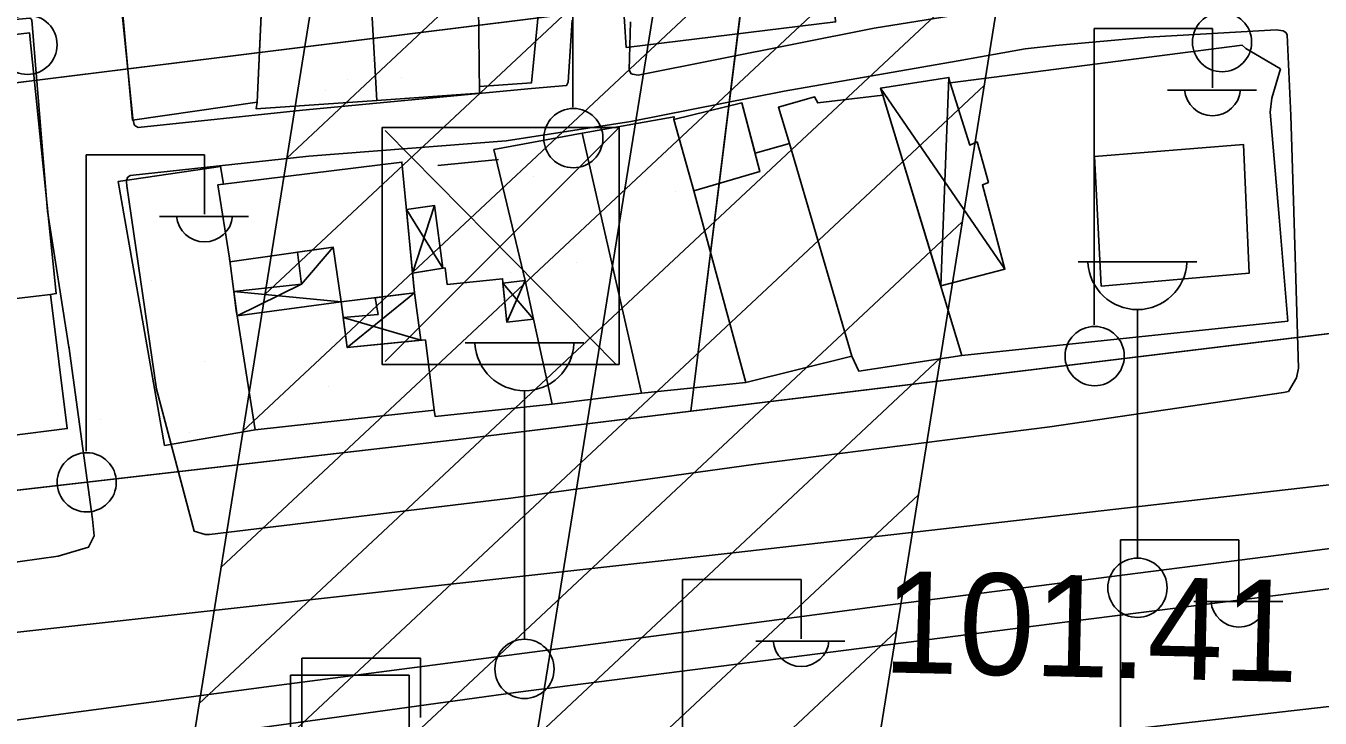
# Model space of a CAD drawing. Extents: x 417997 to 421451, y 4451742 to 4455216.
# Drawn here: x 419613.1 to 419689.6, y 4453681.5 to 4453722.4 of the extents above; entities that cross this region are included whole.
import ezdxf

# ---------------------------------------------------------------- set-up
doc = ezdxf.new("R2010")
doc.units = 0
for name, color, linetype in [('ADAKENARI', 7, 'Continuous'), ('B_Kapi', 7, 'Continuous'), ('B_Mesken', 7, 'Continuous'), ('B_Sundurma', 7, 'Continuous'), ('B_Teras', 7, 'Continuous'), ('Default', 7, 'Continuous'), ('KALDIRIM', 7, 'Continuous'), ('PL_AYA_PARK_DINLENME', 7, 'Continuous'), ('PL_SAY_KULTUR_TESIS', 7, 'Continuous'), ('PL_TİCK', 7, 'Continuous'), ('S_Cad_Sok_Lambasi', 7, 'Continuous'), ('S_Elektrik_Diregi', 7, 'Continuous'), ('S_Pilon', 7, 'Continuous'), ('Sinir_Duvar_tek_tarafa_ait', 7, 'Continuous'), ('Sinir_Tel_bir_taraf', 7, 'Continuous'), ('TA_ENH_154', 7, 'Continuous'), ('TA_ENH_KORUMA', 7, 'Continuous'), ('TA_ENH_TARAMA', 7, 'Continuous'), ('TR_ORTAEGITIM', 7, 'Continuous'), ('TR_PARKALANI', 7, 'Continuous'), ('TR_TİCK', 7, 'Continuous'), ('Y_Yol_Kotu', 7, 'Continuous'), ('Yol_Sose', 7, 'Continuous')]:
    doc.layers.add(name, color=color, linetype=linetype)

# ---------------------------------------------------------------- blocks, each defined once
blk = doc.blocks.new('POINT_DISPLAY')
at = {"layer": 'Default'}
blk.add_line((0, 0), (0, 0), dxfattribs=at)

msp = doc.modelspace()

# ---------------------------------------------------------------- linework, layer by layer
at = {"layer": 'ADAKENARI'}
for p, q in [((419660.055, 4453760.731), (419652.427, 4453699.634)), ((419660.055, 4453760.731), (419652.427, 4453699.634)), ((419655.515, 4453724.361), (419597.305, 4453717.131)), ((419655.515, 4453724.361), (419597.305, 4453717.131)), ((419783.003, 4453715.493), (419638.849, 4453697.985)), ((419783.003, 4453715.493), (419638.849, 4453697.985)), ((419638.849, 4453697.985), (419590.737, 4453692.439)), ((419638.849, 4453697.985), (419590.737, 4453692.439))]:
    msp.add_line(p, q, dxfattribs=at)
at = {"layer": 'B_Kapi'}
msp.add_lwpolyline([(419685.233, 4453721.031), (419687.285, 4453719.835)], dxfattribs=at)
at = {"layer": 'B_Mesken'}
for points in [[(419648.612, 4453721.105), (419648.215, 4453727.252), (419649.281, 4453727.325), (419648.922, 4453731.417), (419660.323, 4453732.47), (419660.986, 4453722.609)], [(419643.736, 4453726.189), (419643.011, 4453719.005), (419639.938, 4453718.798), (419639.942, 4453718.399), (419633.888, 4453717.973), (419633.586, 4453723.214), (419633.824, 4453723.228), (419633.794, 4453725.706), (419633.574, 4453729.832), (419636.882, 4453730.409), (419638.465, 4453730.779), (419644.511, 4453731.894), (419644.072, 4453726.195)], [(419627.313, 4453729), (419626.812, 4453717.881), (419619.439, 4453716.814), (419618.432, 4453727.796)], [(419627.182, 4453726.087), (419633.747, 4453726.586), (419633.794, 4453725.706), (419633.824, 4453723.228), (419633.586, 4453723.214), (419633.888, 4453717.973), (419626.754, 4453717.472), (419626.812, 4453717.881)], [(419605.704, 4453721.065), (419613.365, 4453721.964), (419614.935, 4453706.57), (419614.589, 4453706.515), (419609.37, 4453705.911), (419609.357, 4453706.039), (419607.084, 4453705.779), (419606.835, 4453708.972)], [(419658.273, 4453715.438), (419656.23, 4453714.868), (419655.452, 4453717.828), (419651.439, 4453716.847), (419652.612, 4453712.632), (419655.675, 4453701.331), (419661.942, 4453702.87)], [(419658.273, 4453715.438), (419657.605, 4453717.573), (419659.749, 4453718.186), (419659.938, 4453717.83), (419663.783, 4453718.294), (419668.439, 4453702.924), (419662.369, 4453701.984), (419661.942, 4453702.87)], [(419646.016, 4453716.045), (419651.44, 4453717.01), (419651.439, 4453716.847), (419652.612, 4453712.632), (419655.675, 4453701.331), (419649.512, 4453700.698)], [(419640.802, 4453715.078), (419642.645, 4453707.34), (419643.142, 4453705.067), (419644.24, 4453700.053), (419649.512, 4453700.698), (419646.016, 4453716.045)], [(419676.674, 4453707.02), (419676.296, 4453714.673), (419685.093, 4453715.371), (419685.422, 4453707.777)], [(419621.331, 4453697.61), (419626.689, 4453698.527), (419625.624, 4453705.251), (419625.428, 4453706.692), (419625.173, 4453708.657), (419624.494, 4453712.993), (419624.828, 4453713.035), (419624.645, 4453714.072), (419618.587, 4453713.188)], [(419625.173, 4453708.657), (419624.494, 4453712.993), (419635.362, 4453714.335), (419636.109, 4453706.611), (419631.769, 4453706.08), (419631.304, 4453709.307), (419625.201, 4453708.444)], [(419637.26, 4453699.693), (419636.747, 4453703.842), (419636.475, 4453703.815), (419636.109, 4453706.611), (419635.996, 4453707.787), (419637.918, 4453708.083), (419638.027, 4453707.111), (419641.308, 4453707.45), (419641.56, 4453704.892), (419643.142, 4453705.067), (419644.24, 4453700.053), (419637.333, 4453699.314)], [(419614.589, 4453706.515), (419615.59, 4453698.605), (419605.333, 4453697.318), (419604.928, 4453701.733), (419604.471, 4453705.442), (419606.968, 4453705.667), (419606.957, 4453705.765), (419609.357, 4453706.039), (419609.37, 4453705.911)], [(419626.689, 4453698.527), (419625.624, 4453705.251), (419631.769, 4453706.08), (419632.133, 4453703.381), (419636.747, 4453703.842), (419637.26, 4453699.693)]]:
    msp.add_lwpolyline(points, close=True, dxfattribs=at)
at = {"layer": 'B_Sundurma'}
for p, q in [((419667.683, 4453719.33), (419667.198, 4453707.022)), ((419663.649, 4453718.704), (419670.99, 4453708.014)), ((419637.282, 4453711.775), (419635.996, 4453707.787)), ((419635.632, 4453711.541), (419637.788, 4453708.063)), ((419629.423, 4453707.122), (419631.304, 4453709.307)), ((419625.624, 4453705.251), (419629.423, 4453707.122)), ((419641.333, 4453707.194), (419643.142, 4453705.067)), ((419642.645, 4453707.34), (419641.56, 4453704.892)), ((419625.428, 4453706.692), (419631.769, 4453706.08)), ((419636.109, 4453706.611), (419632.133, 4453703.381)), ((419636.475, 4453703.815), (419631.893, 4453705.161))]:
    msp.add_line(p, q, dxfattribs=at)
for points in [[(419663.783, 4453718.294), (419663.649, 4453718.704), (419667.683, 4453719.33), (419667.762, 4453719.005), (419668.911, 4453715.34), (419669.351, 4453715.528), (419670.017, 4453713.123), (419669.66, 4453712.989), (419670.99, 4453708.014), (419667.198, 4453707.022)], [(419635.632, 4453711.541), (419637.282, 4453711.775), (419637.788, 4453708.063), (419635.996, 4453707.787)], [(419629.202, 4453709.01), (419629.423, 4453707.122), (419625.428, 4453706.692), (419625.575, 4453705.557), (419625.575, 4453705.557), (419625.624, 4453705.251), (419631.769, 4453706.08), (419631.304, 4453709.307)], [(419641.333, 4453707.194), (419642.645, 4453707.34), (419643.142, 4453705.067), (419641.56, 4453704.892)], [(419636.109, 4453706.611), (419636.475, 4453703.815), (419632.133, 4453703.381), (419631.893, 4453705.161), (419633.953, 4453705.346), (419633.772, 4453706.325)]]:
    msp.add_lwpolyline(points, close=True, dxfattribs=at)
at = {"layer": 'B_Teras'}
for points in [[(419633.888, 4453717.973), (419633.586, 4453723.214), (419639.89, 4453723.593), (419639.942, 4453718.399)], [(419651.439, 4453716.847), (419652.612, 4453712.632), (419656.517, 4453713.779), (419655.452, 4453717.828)]]:
    msp.add_lwpolyline(points, close=True, dxfattribs=at)
at = {"layer": 'KALDIRIM'}
for p, q in [((419654.937, 4453691.272), (419787.623, 4453706.375)), ((419654.937, 4453691.272), (419787.623, 4453706.375)), ((419654.775, 4453678.169), (419792.76, 4453693.876)), ((419654.775, 4453678.169), (419792.76, 4453693.876)), ((419605.162, 4453685.747), (419654.937, 4453691.272)), ((419605.162, 4453685.747), (419654.937, 4453691.272))]:
    msp.add_line(p, q, dxfattribs=at)
at = {"layer": 'PL_AYA_PARK_DINLENME'}
msp.add_lwpolyline([(419597.305, 4453717.131), (419600.675, 4453693.584), (419638.849, 4453697.985), (419652.427, 4453699.634), (419655.515, 4453724.361), (419597.305, 4453717.131)], dxfattribs=at)
msp.add_lwpolyline([(419597.305, 4453717.131), (419600.675, 4453693.584), (419638.849, 4453697.985), (419652.427, 4453699.634), (419655.515, 4453724.361), (419597.305, 4453717.131)], dxfattribs=at)
at = {"layer": 'PL_SAY_KULTUR_TESIS'}
msp.add_lwpolyline([(419655.515, 4453724.361), (419659.426, 4453755.693), (419660.055, 4453760.731), (419598.459, 4453754.956), (419592.024, 4453754.038), (419597.305, 4453717.131), (419655.515, 4453724.361)], dxfattribs=at)
msp.add_lwpolyline([(419655.515, 4453724.361), (419659.426, 4453755.693), (419660.055, 4453760.731), (419598.459, 4453754.956), (419592.024, 4453754.038), (419597.305, 4453717.131), (419655.515, 4453724.361)], dxfattribs=at)
at = {"layer": 'PL_TİCK'}
msp.add_lwpolyline([(419652.427, 4453699.634), (419783.003, 4453715.493), (419792.923, 4453726.698), (419792.89, 4453770.884), (419659.426, 4453755.693), (419655.515, 4453724.361), (419652.427, 4453699.634)], dxfattribs=at)
msp.add_lwpolyline([(419652.427, 4453699.634), (419783.003, 4453715.493), (419792.923, 4453726.698), (419792.89, 4453770.884), (419659.426, 4453755.693), (419655.515, 4453724.361), (419652.427, 4453699.634)], dxfattribs=at)
at = {"layer": 'S_Cad_Sok_Lambasi'}
for p, q in [((419675.325, 4453708.453), (419682.325, 4453708.453)), ((419678.825, 4453690.953), (419678.825, 4453705.628)), ((419639.105, 4453703.666), (419646.105, 4453703.666)), ((419642.605, 4453686.166), (419642.605, 4453700.841))]:
    msp.add_line(p, q, dxfattribs=at)
for centre in [(419678.825, 4453689.203), (419642.605, 4453684.416)]:
    msp.add_circle(centre, 1.75, dxfattribs=at)
for centre in [(419678.825, 4453708.557), (419642.605, 4453703.77)]:
    msp.add_arc(centre, 2.929, 183.298, 356.90719, dxfattribs=at)
at = {"layer": 'S_Elektrik_Diregi'}
for p, q in [((419645.458, 4453717.584), (419645.458, 4453735.084)), ((419676.262, 4453704.72), (419676.262, 4453722.22)), ((419676.262, 4453722.22), (419683.262, 4453722.22)), ((419683.262, 4453718.72), (419683.262, 4453722.22)), ((419680.602, 4453718.58), (419685.852, 4453718.58)), ((419616.701, 4453697.265), (419616.701, 4453714.765)), ((419616.701, 4453714.765), (419623.701, 4453714.765)), ((419623.701, 4453711.265), (419623.701, 4453714.765)), ((419621.041, 4453711.125), (419626.291, 4453711.125)), ((419677.825, 4453674.528), (419677.825, 4453692.028)), ((419677.825, 4453692.028), (419684.825, 4453692.028)), ((419684.825, 4453688.528), (419684.825, 4453692.028)), ((419651.945, 4453672.196), (419651.945, 4453689.696)), ((419651.945, 4453689.696), (419658.945, 4453689.696)), ((419658.945, 4453686.196), (419658.945, 4453689.696)), ((419682.165, 4453688.388), (419687.415, 4453688.388)), ((419656.285, 4453686.056), (419661.535, 4453686.056)), ((419629.454, 4453667.555), (419629.454, 4453685.056)), ((419629.454, 4453685.056), (419636.454, 4453685.056)), ((419636.454, 4453681.556), (419636.454, 4453685.056)), ((419628.787, 4453666.549), (419628.787, 4453684.049)), ((419628.787, 4453684.049), (419635.787, 4453684.049)), ((419635.787, 4453680.549), (419635.787, 4453684.049))]:
    msp.add_line(p, q, dxfattribs=at)
for centre in [(419683.824, 4453721.419), (419613.237, 4453721.263), (419645.494, 4453715.748), (419676.298, 4453702.885), (419616.737, 4453695.429)]:
    msp.add_circle(centre, 1.75, dxfattribs=at)
for centre in [(419683.263, 4453718.733), (419623.702, 4453711.278), (419684.826, 4453688.54), (419658.946, 4453686.209)]:
    msp.add_arc(centre, 1.658, 184.83843, 355.14641, dxfattribs=at)
at = {"layer": 'S_Pilon'}
for p, q in [((419648.196, 4453716.381), (419634.371, 4453702.556)), ((419648.021, 4453702.381), (419634.371, 4453716.206))]:
    msp.add_line(p, q, dxfattribs=at)
msp.add_lwpolyline([(419648.196, 4453702.381), (419634.196, 4453702.381), (419634.196, 4453716.381), (419648.196, 4453716.381), (419648.196, 4453702.381)], dxfattribs=at)
at = {"layer": 'Sinir_Duvar_tek_tarafa_ait'}
for points in [[(419667.762, 4453719.005), (419685.022, 4453721.234), (419685.233, 4453721.031)], [(419687.285, 4453719.835), (419686.773, 4453718.105), (419686.67, 4453717.283), (419687.199, 4453711.087), (419687.702, 4453704.953), (419668.439, 4453702.924)]]:
    msp.add_lwpolyline(points, dxfattribs=at)
at = {"layer": 'Sinir_Tel_bir_taraf'}
msp.add_lwpolyline([(419637.475, 4453714.133), (419641.078, 4453714.497)], dxfattribs=at)
at = {"layer": 'TA_ENH_154'}
msp.add_lwpolyline([(421244.229, 4452871.733), (420603.453, 4452866.932), (420104.111, 4452747.147), (419709.07, 4452649.72), (419353.297, 4452559.565), (419284.532, 4452601.288), (419287.681, 4452599.871), (419484.079, 4452691.722), (419833.947, 4454863.938), (419862.826, 4455014.236)], dxfattribs=at)
msp.add_lwpolyline([(421244.229, 4452871.733), (420603.453, 4452866.932), (420104.111, 4452747.147), (419709.07, 4452649.72), (419353.297, 4452559.565), (419284.532, 4452601.288), (419287.681, 4452599.871), (419484.079, 4452691.722), (419833.947, 4454863.938), (419862.826, 4455014.236)], dxfattribs=at)
at = {"layer": 'TA_ENH_KORUMA'}
msp.add_line((419466.015, 4452705.355), (419814.248, 4454867.416), dxfattribs=at)
msp.add_line((419466.015, 4452705.355), (419814.248, 4454867.416), dxfattribs=at)
msp.add_lwpolyline([(419883.153, 4455014.021), (419853.647, 4454860.459), (419502.143, 4452678.088), (419329.549, 4452597.37), (419356.508, 4452581.013), (419704.218, 4452669.124), (420099.383, 4452766.582), (420601.013, 4452886.916), (421244.438, 4452891.737)], dxfattribs=at)
msp.add_lwpolyline([(419883.153, 4455014.021), (419853.647, 4454860.459), (419502.143, 4452678.088), (419329.549, 4452597.37), (419356.508, 4452581.013), (419704.218, 4452669.124), (420099.383, 4452766.582), (420601.013, 4452886.916), (421244.438, 4452891.737)], dxfattribs=at)
at = {"layer": 'TA_ENH_TARAMA'}
for p, q in [((419628.561, 4453714.574), (419676.261, 4453759.152)), ((419628.561, 4453714.574), (419676.261, 4453759.152)), ((419627.264, 4453706.517), (419674.963, 4453751.095)), ((419627.264, 4453706.517), (419674.963, 4453751.095)), ((419625.966, 4453698.459), (419673.666, 4453743.038)), ((419625.966, 4453698.459), (419673.666, 4453743.038)), ((419624.668, 4453690.402), (419672.368, 4453734.981)), ((419624.668, 4453690.402), (419672.368, 4453734.981)), ((419623.37, 4453682.345), (419671.07, 4453726.924)), ((419623.37, 4453682.345), (419671.07, 4453726.924)), ((419622.073, 4453674.288), (419669.772, 4453718.866)), ((419622.073, 4453674.288), (419669.772, 4453718.866)), ((419620.775, 4453666.231), (419668.475, 4453710.809)), ((419620.775, 4453666.231), (419668.475, 4453710.809)), ((419619.477, 4453658.174), (419667.177, 4453702.752)), ((419619.477, 4453658.174), (419667.177, 4453702.752)), ((419618.18, 4453650.117), (419665.879, 4453694.695)), ((419618.18, 4453650.117), (419665.879, 4453694.695)), ((419616.882, 4453642.06), (419664.581, 4453686.638)), ((419616.882, 4453642.06), (419664.581, 4453686.638))]:
    msp.add_line(p, q, dxfattribs=at)
at = {"layer": 'TR_TİCK'}
msp.add_lwpolyline([(419652.427, 4453699.634), (419783.003, 4453715.493), (419792.923, 4453726.698), (419792.89, 4453770.884), (419659.426, 4453755.693), (419655.515, 4453724.361), (419652.427, 4453699.634)], dxfattribs=at)
msp.add_lwpolyline([(419652.427, 4453699.634), (419783.003, 4453715.493), (419792.923, 4453726.698), (419792.89, 4453770.884), (419659.426, 4453755.693), (419655.515, 4453724.361), (419652.427, 4453699.634)], dxfattribs=at)
at = {"layer": 'Yol_Sose'}
for points in [[(419618.38, 4453727.541), (419619.46, 4453716.901), (419619.534, 4453716.552), (419619.585, 4453716.493), (419619.637, 4453716.452), (419619.778, 4453716.382), (419629.487, 4453717.393), (419643.023, 4453718.685), (419645.088, 4453718.864), (419645.19, 4453719.059), (419645.418, 4453722.715)], [(419648.869, 4453722.62), (419648.795, 4453719.782), (419648.893, 4453719.564), (419648.987, 4453719.534), (419649.326, 4453719.476), (419663.271, 4453722.232), (419670.278, 4453723.36), (419676.814, 4453724.156), (419681.068, 4453724.497), (419686.036, 4453724.723)], [(419591.163, 4453720.783), (419604.96, 4453722.06), (419613.372, 4453722.83), (419613.429, 4453722.807), (419613.454, 4453722.778), (419613.491, 4453722.716), (419614.421, 4453711.446), (419615.709, 4453703.297)], [(419657.946, 4453718.52), (419668.235, 4453720.318), (419672.196, 4453721.017), (419673.977, 4453721.223), (419679.468, 4453721.714)], [(419679.468, 4453721.714), (419687.021, 4453722.143), (419687.443, 4453722.079), (419687.591, 4453721.985), (419687.677, 4453721.856), (419687.879, 4453717.077), (419688.052, 4453712.066)], [(419620.869, 4453700.939), (419619.109, 4453712.927), (419619.091, 4453713.171), (419619.101, 4453713.293), (419619.138, 4453713.428), (419619.297, 4453713.543), (419629.864, 4453714.68), (419641.525, 4453715.591), (419648.88, 4453716.73), (419657.946, 4453718.52)], [(419620.869, 4453700.939), (419623.081, 4453692.554), (419623.738, 4453692.357), (419623.985, 4453692.356), (419641.802, 4453694.497), (419656.266, 4453696.499), (419673.643, 4453698.699), (419687.448, 4453700.733), (419687.75, 4453700.785), (419688.224, 4453701.602), (419688.339, 4453702.176), (419688.052, 4453712.066)], [(419592.941, 4453701.285), (419595.284, 4453689.048), (419595.874, 4453687.295), (419596.173, 4453686.992), (419596.912, 4453686.768), (419597.899, 4453686.624), (419598.256, 4453686.621), (419601.085, 4453686.956), (419604.052, 4453687.263), (419605.541, 4453688.127), (419605.819, 4453688.535), (419606.237, 4453689.352), (419606.653, 4453689.896), (419607.588, 4453690.135), (419611.681, 4453690.597), (419615.06, 4453691.065), (419616.849, 4453691.599), (419617.183, 4453692.28), (419617.082, 4453693.265), (419615.683, 4453703.467)], [(419687.318, 4453691.157), (419694.319, 4453692.061)], [(419687.318, 4453691.157), (419663.595, 4453688.115), (419645.327, 4453685.706), (419627.661, 4453683.388), (419612.25, 4453681.355), (419603.987, 4453680.24), (419592.041, 4453678.852), (419583.668, 4453677.642), (419570.483, 4453675.866), (419555.043, 4453673.71), (419538.491, 4453671.617), (419524.426, 4453669.724), (419511.626, 4453667.959), (419498.938, 4453666.453), (419485.905, 4453664.744), (419464.333, 4453661.731), (419446.941, 4453659.425), (419432.064, 4453657.265), (419419.58, 4453655.443), (419399.939, 4453651.827), (419378.489, 4453646.913), (419365.485, 4453643.755), (419348.204, 4453639.862), (419331.12, 4453636.474)], [(419694.293, 4453689.681), (419674.542, 4453687.168)], [(419674.542, 4453687.168), (419642.069, 4453683.029), (419611.823, 4453678.846), (419585.845, 4453675.645), (419555.931, 4453671.788), (419527.144, 4453667.95), (419499.955, 4453664.511), (419463.075, 4453659.337), (419435.498, 4453655.408), (419411.551, 4453651.808), (419392.577, 4453647.789), (419371.839, 4453643.126), (419350.522, 4453638.357), (419326.837, 4453633.196), (419313.182, 4453630.724), (419308.036, 4453630.078), (419295.605, 4453629.486), (419287.198, 4453629.346)]]:
    msp.add_lwpolyline(points, dxfattribs=at)

# ---------------------------------------------------------------- block references
at = {"layer": 'TR_ORTAEGITIM', "xscale": 0.1, "yscale": 0.10000000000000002}
for p in [(419632.143, 4453719.188), (419632.143, 4453719.188), (419655.081, 4453719.188), (419655.081, 4453719.188)]:
    msp.add_blockref('POINT_DISPLAY', p, dxfattribs=at)
at = {"layer": 'TR_PARKALANI', "xscale": 0.1, "yscale": 0.10000000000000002}
for p in [(419651.384, 4453721.124), (419651.384, 4453721.124), (419635.366, 4453719.328), (419635.366, 4453719.328), (419630.875, 4453718.579), (419630.875, 4453718.579), (419646.893, 4453717.831), (419646.893, 4453717.831), (419622.342, 4453717.082), (419622.342, 4453717.082), (419638.51, 4453717.082), (419638.51, 4453717.082), (419629.378, 4453715.136), (419629.378, 4453715.136), (419643.15, 4453713.489), (419643.15, 4453713.489), (419651.534, 4453712.591), (419651.534, 4453712.591), (419614.856, 4453711.393), (419614.856, 4453711.393), (419625.036, 4453711.094), (419625.036, 4453711.094), (419636.264, 4453710.944), (419636.264, 4453710.944), (419645.695, 4453708.399), (419645.695, 4453708.399), (419620.545, 4453707.351), (419620.545, 4453707.351), (419629.527, 4453707.651), (419629.527, 4453707.651), (419641.803, 4453707.8), (419641.803, 4453707.8), (419635.965, 4453707.052), (419635.965, 4453707.052), (419616.204, 4453702.711), (419616.204, 4453702.711), (419623.689, 4453702.561), (419623.689, 4453702.561), (419649.139, 4453702.411), (419649.139, 4453702.411), (419631.024, 4453701.064), (419631.024, 4453701.064), (419641.354, 4453701.363), (419641.354, 4453701.363), (419617.551, 4453699.118), (419617.551, 4453699.118), (419622.791, 4453698.369), (419622.791, 4453698.369)]:
    msp.add_blockref('POINT_DISPLAY', p, dxfattribs=at)

# ---------------------------------------------------------------- texts
at = {"layer": 'Y_Yol_Kotu'}
msp.add_text('101.41 ', height=6, rotation=358.64456, dxfattribs=at).set_placement((419663.756, 4453684.217))

doc.saveas('drawing.dxf')
